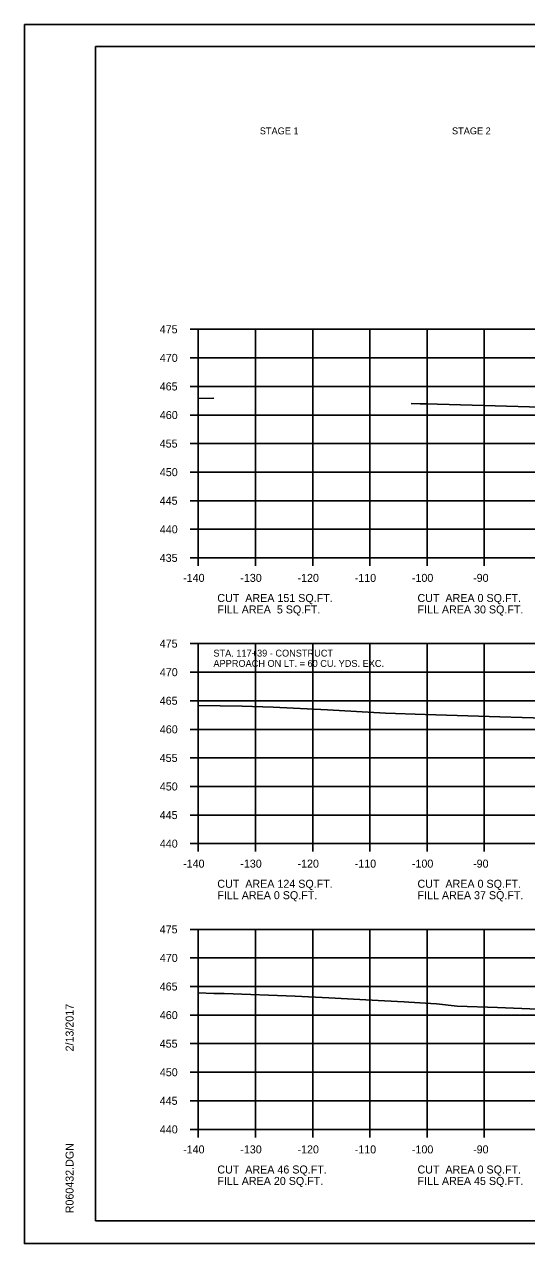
# Model space of a CAD drawing. Extents: x 1538688 to 1540766, y 656250 to 671912.
# Drawn here: x 1538687.8 to 1538775.6, y 658898 to 659111.3 of the extents above; entities that cross this region are included whole.
import ezdxf

# ---------------------------------------------------------------- set-up
doc = ezdxf.new("R2010")
doc.units = 0
for name, color, linetype in [('18', 7, 'Continuous'), ('22', 7, 'Continuous'), ('26', 7, 'Continuous'), ('7', 7, 'Continuous'), ('Borings', 7, 'Continuous'), ('Default', 7, 'Continuous'), ('Horizontal Alignment', 7, 'Continuous'), ('RipRap', 7, 'Continuous')]:
    doc.layers.add(name, color=color, linetype=linetype)

msp = doc.modelspace()

# ---------------------------------------------------------------- linework, layer by layer
at = {"layer": '18'}
for points in [[(1538718.18, 659045.83), (1538720.89, 659045.88)], [(1538755.37, 659044.95), (1538756.99, 659044.9), (1538758.03, 659044.87), (1538826.35, 659042.9)], [(1538718.18, 658992.14), (1538725.85, 658991.97), (1538731.29, 658991.81), (1538740.76, 658991.34), (1538750.91, 658990.76), (1538757.85, 658990.51), (1538770.89, 658990.13), (1538774.78, 658990), (1538790.29, 658989.57)], [(1538718.18, 658941.83), (1538720.87, 658941.74), (1538722.68, 658941.73), (1538735.13, 658941.26), (1538741.02, 658940.96), (1538750.71, 658940.46), (1538754.18, 658940.28), (1538754.96, 658940.18), (1538759.82, 658939.92), (1538763.43, 658939.53), (1538770.51, 658939.28), (1538793.03, 658938.35)]]:
    msp.add_lwpolyline(points, dxfattribs=at)
at = {"layer": '22'}
for p, q in [((1538718.18, 659057.94), (1538998.18, 659057.94)), ((1538718.18, 659017.94), (1538718.18, 659057.94)), ((1538718.18, 659057.94), (1538998.18, 659057.94)), ((1538718.18, 659017.94), (1538718.18, 659057.94)), ((1538728.18, 659017.94), (1538728.18, 659057.94)), ((1538728.18, 659017.94), (1538728.18, 659057.94)), ((1538738.18, 659017.94), (1538738.18, 659057.94)), ((1538738.18, 659017.94), (1538738.18, 659057.94)), ((1538748.18, 659017.94), (1538748.18, 659057.94)), ((1538748.18, 659017.94), (1538748.18, 659057.94)), ((1538758.18, 659017.94), (1538758.18, 659057.94)), ((1538758.18, 659017.94), (1538758.18, 659057.94)), ((1538768.18, 659017.94), (1538768.18, 659057.94)), ((1538768.18, 659017.94), (1538768.18, 659057.94)), ((1538718.18, 659052.94), (1538998.18, 659052.94)), ((1538718.18, 659052.94), (1538998.18, 659052.94)), ((1538718.18, 659047.94), (1538998.18, 659047.94)), ((1538718.18, 659047.94), (1538998.18, 659047.94)), ((1538718.18, 659042.94), (1538998.18, 659042.94)), ((1538718.18, 659042.94), (1538998.18, 659042.94)), ((1538718.18, 659037.94), (1538998.18, 659037.94)), ((1538718.18, 659037.94), (1538998.18, 659037.94)), ((1538718.18, 659032.94), (1538998.18, 659032.94)), ((1538718.18, 659032.94), (1538998.18, 659032.94)), ((1538718.18, 659027.94), (1538998.18, 659027.94)), ((1538718.18, 659027.94), (1538998.18, 659027.94)), ((1538718.18, 659022.94), (1538998.18, 659022.94)), ((1538718.18, 659022.94), (1538998.18, 659022.94)), ((1538718.18, 659017.94), (1538998.18, 659017.94)), ((1538718.18, 659017.94), (1538998.18, 659017.94)), ((1538718.18, 659002.94), (1538998.18, 659002.94)), ((1538718.18, 658967.94), (1538718.18, 659002.94)), ((1538728.18, 658967.94), (1538728.18, 659002.94)), ((1538738.18, 658967.94), (1538738.18, 659002.94)), ((1538748.18, 658967.94), (1538748.18, 659002.94)), ((1538758.18, 658967.94), (1538758.18, 659002.94)), ((1538768.18, 658967.94), (1538768.18, 659002.94)), ((1538718.18, 658997.94), (1538998.18, 658997.94)), ((1538718.18, 658992.94), (1538998.18, 658992.94)), ((1538718.18, 658987.94), (1538998.18, 658987.94)), ((1538718.18, 658982.94), (1538998.18, 658982.94)), ((1538718.18, 658977.94), (1538998.18, 658977.94)), ((1538718.18, 658972.94), (1538998.18, 658972.94)), ((1538718.18, 658967.94), (1538998.18, 658967.94)), ((1538718.18, 658952.94), (1538998.18, 658952.94)), ((1538718.18, 658917.94), (1538718.18, 658952.94)), ((1538728.18, 658917.94), (1538728.18, 658952.94)), ((1538738.18, 658917.94), (1538738.18, 658952.94)), ((1538748.18, 658917.94), (1538748.18, 658952.94)), ((1538758.18, 658917.94), (1538758.18, 658952.94)), ((1538768.18, 658917.94), (1538768.18, 658952.94)), ((1538718.18, 658947.94), (1538998.18, 658947.94)), ((1538718.18, 658942.94), (1538998.18, 658942.94)), ((1538718.18, 658937.94), (1538998.18, 658937.94)), ((1538718.18, 658932.94), (1538998.18, 658932.94)), ((1538718.18, 658927.94), (1538998.18, 658927.94)), ((1538718.18, 658922.94), (1538998.18, 658922.94)), ((1538718.18, 658917.94), (1538998.18, 658917.94))]:
    msp.add_line(p, q, dxfattribs=at)
at = {"layer": '26'}
for p, q in [((1538687.78, 659111.29), (1539021.11, 659111.29)), ((1538687.78, 658897.96), (1539021.11, 658897.96))]:
    msp.add_line(p, q, dxfattribs=at)
msp.add_lwpolyline([(1538687.77, 659111.29), (1539021.11, 659111.29), (1539021.11, 658897.95), (1538687.77, 658897.95)], close=True, dxfattribs=at)
at = {"layer": 'Borings'}
for p, q in [((1538716.78, 659057.94), (1538718.18, 659057.94)), ((1538718.18, 659017.94), (1538718.18, 659057.94)), ((1538716.78, 659052.94), (1538718.18, 659052.94)), ((1538716.78, 659047.94), (1538718.18, 659047.94)), ((1538716.78, 659042.94), (1538718.18, 659042.94)), ((1538716.78, 659037.94), (1538718.18, 659037.94)), ((1538716.78, 659032.94), (1538718.18, 659032.94)), ((1538716.78, 659027.94), (1538718.18, 659027.94)), ((1538716.78, 659022.94), (1538718.18, 659022.94)), ((1538716.78, 659017.94), (1538718.18, 659017.94)), ((1538718.18, 659017.94), (1538998.18, 659017.94)), ((1538718.18, 659016.54), (1538718.18, 659017.94)), ((1538728.18, 659016.54), (1538728.18, 659017.94)), ((1538738.18, 659016.54), (1538738.18, 659017.94)), ((1538748.18, 659016.54), (1538748.18, 659017.94)), ((1538758.18, 659016.54), (1538758.18, 659017.94)), ((1538768.18, 659016.54), (1538768.18, 659017.94)), ((1538716.78, 659002.94), (1538718.18, 659002.94)), ((1538718.18, 658967.94), (1538718.18, 659002.94)), ((1538716.78, 658997.94), (1538718.18, 658997.94)), ((1538716.78, 658992.94), (1538718.18, 658992.94)), ((1538716.78, 658987.94), (1538718.18, 658987.94)), ((1538716.78, 658982.94), (1538718.18, 658982.94)), ((1538716.78, 658977.94), (1538718.18, 658977.94)), ((1538716.78, 658972.94), (1538718.18, 658972.94)), ((1538716.78, 658967.94), (1538718.18, 658967.94)), ((1538718.18, 658967.94), (1538998.18, 658967.94)), ((1538718.18, 658966.54), (1538718.18, 658967.94)), ((1538728.18, 658966.54), (1538728.18, 658967.94)), ((1538738.18, 658966.54), (1538738.18, 658967.94)), ((1538748.18, 658966.54), (1538748.18, 658967.94)), ((1538758.18, 658966.54), (1538758.18, 658967.94)), ((1538768.18, 658966.54), (1538768.18, 658967.94)), ((1538716.78, 658952.94), (1538718.18, 658952.94)), ((1538718.18, 658917.94), (1538718.18, 658952.94)), ((1538716.78, 658947.94), (1538718.18, 658947.94)), ((1538716.78, 658942.94), (1538718.18, 658942.94)), ((1538716.78, 658937.94), (1538718.18, 658937.94)), ((1538716.78, 658932.94), (1538718.18, 658932.94)), ((1538716.78, 658927.94), (1538718.18, 658927.94)), ((1538716.78, 658922.94), (1538718.18, 658922.94)), ((1538716.78, 658917.94), (1538718.18, 658917.94)), ((1538718.18, 658917.94), (1538998.18, 658917.94)), ((1538718.18, 658916.54), (1538718.18, 658917.94)), ((1538728.18, 658916.54), (1538728.18, 658917.94)), ((1538738.18, 658916.54), (1538738.18, 658917.94)), ((1538748.18, 658916.54), (1538748.18, 658917.94)), ((1538758.18, 658916.54), (1538758.18, 658917.94)), ((1538768.18, 658916.54), (1538768.18, 658917.94))]:
    msp.add_line(p, q, dxfattribs=at)
at = {"layer": 'RipRap'}
for p, q in [((1538700.18, 659107.4), (1539016.36, 659107.4)), ((1538700.18, 658901.94), (1538700.18, 659107.4)), ((1538700.18, 658901.94), (1538700.18, 658901.94)), ((1539016.36, 658901.94), (1538700.18, 658901.94))]:
    msp.add_line(p, q, dxfattribs=at)

# ---------------------------------------------------------------- texts
at = {"layer": '7'}
for s, p in [('APPROACH ON LT. = 60 CU. YDS. EXC.', (1538720.82, 658998.87)), ('STA. 117+39 - CONSTRUCT', (1538720.82, 659000.67))]:
    msp.add_text(s, height=1.2, dxfattribs=at).set_placement(p)
at = {"layer": 'Default'}
for s, p in [('STAGE 1', (1538728.93, 659092.06)), ('STAGE 2', (1538762.53, 659092.06))]:
    msp.add_text(s, height=1.2, dxfattribs=at).set_placement(p)
at = {"layer": 'Horizontal Alignment'}
for s, p in [('475', (1538711.43, 659057.24)), ('470', (1538711.45, 659052.24)), ('465', (1538711.43, 659047.24)), ('460', (1538711.45, 659042.24)), ('455', (1538711.43, 659037.24)), ('450', (1538711.45, 659032.24)), ('445', (1538711.43, 659027.24)), ('440', (1538711.45, 659022.24)), ('435', (1538711.43, 659017.24)), ('-140', (1538715.52, 659013.74)), ('-130', (1538725.52, 659013.74)), ('-120', (1538735.52, 659013.74)), ('-110', (1538745.52, 659013.74)), ('-100', (1538755.52, 659013.74)), ('-90', (1538766.22, 659013.74)), ('CUT  AREA 151 SQ.FT.', (1538721.5, 659010.22)), ('CUT  AREA 0 SQ.FT.', (1538756.5, 659010.22)), ('FILL AREA  5 SQ.FT.', (1538721.5, 659008.22)), ('FILL AREA 30 SQ.FT.', (1538756.5, 659008.22)), ('475', (1538711.43, 659002.24)), ('470', (1538711.45, 658997.24)), ('465', (1538711.43, 658992.24)), ('460', (1538711.45, 658987.24)), ('455', (1538711.43, 658982.24)), ('450', (1538711.45, 658977.24)), ('445', (1538711.43, 658972.24)), ('440', (1538711.45, 658967.24)), ('-140', (1538715.52, 658963.74)), ('-130', (1538725.52, 658963.74)), ('-120', (1538735.52, 658963.74)), ('-110', (1538745.52, 658963.74)), ('-100', (1538755.52, 658963.74)), ('-90', (1538766.22, 658963.74)), ('CUT  AREA 124 SQ.FT.', (1538721.5, 658960.22)), ('CUT  AREA 0 SQ.FT.', (1538756.5, 658960.22)), ('FILL AREA 0 SQ.FT.', (1538721.5, 658958.22)), ('FILL AREA 37 SQ.FT.', (1538756.5, 658958.22)), ('475', (1538711.43, 658952.24)), ('470', (1538711.45, 658947.24)), ('465', (1538711.43, 658942.24)), ('460', (1538711.45, 658937.24)), ('455', (1538711.43, 658932.24)), ('450', (1538711.45, 658927.24)), ('445', (1538711.43, 658922.24)), ('440', (1538711.45, 658917.24)), ('-140', (1538715.52, 658913.74)), ('-130', (1538725.52, 658913.74)), ('-120', (1538735.52, 658913.74)), ('-110', (1538745.52, 658913.74)), ('-100', (1538755.52, 658913.74)), ('-90', (1538766.22, 658913.74)), ('CUT  AREA 46 SQ.FT.', (1538721.5, 658910.22)), ('CUT  AREA 0 SQ.FT.', (1538756.5, 658910.22)), ('FILL AREA 20 SQ.FT.', (1538721.5, 658908.22)), ('FILL AREA 45 SQ.FT.', (1538756.5, 658908.22))]:
    msp.add_text(s, height=1.4, dxfattribs=at).set_placement(p)
at = {"layer": 'RipRap'}
for s, p in [('2/13/2017', (1538696.37, 658931.58)), ('R060432.DGN', (1538696.37, 658903.26))]:
    msp.add_text(s, height=1.4, rotation=90, dxfattribs=at).set_placement(p)

doc.saveas('drawing.dxf')
